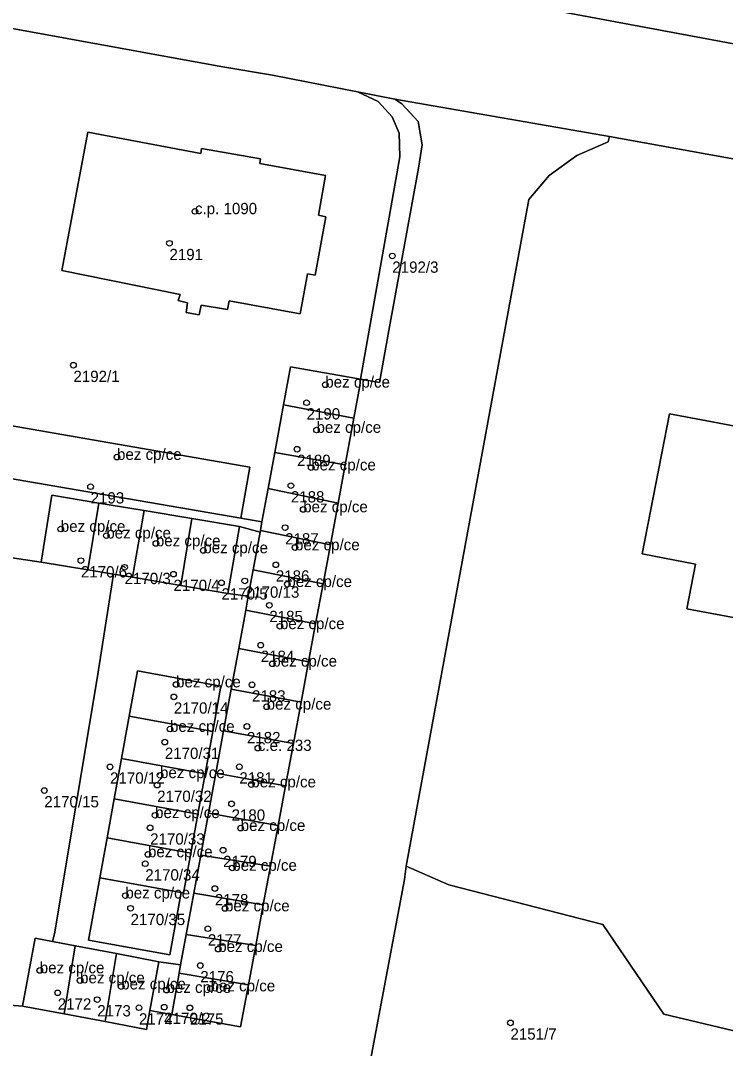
# Model space of a CAD drawing. Extents: x -878211 to -870363, y -1058464 to -1052522.
# Drawn here: x -874505.5 to -874443.1, y -1055455 to -1055364 of the extents above; entities that cross this region are included whole.
import ezdxf

# ---------------------------------------------------------------- set-up
doc = ezdxf.new("R2010")
doc.units = 0
for name, color, linetype in [('Definiční body', 7, 'Continuous'), ('Polygon budovy', 7, 'Continuous'), ('Polygon parcely', 7, 'Continuous')]:
    doc.layers.add(name, color=color, linetype=linetype)

msp = doc.modelspace()

# ---------------------------------------------------------------- linework, layer by layer
at = {"layer": 'Definiční body'}
for centre in [(-874490.06, -1055380.88994), (-874492.32, -1055383.71994), (-874472.59, -1055384.83994), (-874500.82, -1055394.51994), (-874478.52, -1055396.24994), (-874480.18, -1055397.83994), (-874479.3, -1055400.25994), (-874481.02, -1055401.95994), (-874496.96, -1055402.65994), (-874479.77, -1055403.58994), (-874499.3, -1055405.27994), (-874481.57, -1055405.18994), (-874480.48, -1055407.29994), (-874501.94, -1055409.02994), (-874482.08, -1055408.90994), (-874497.91, -1055409.61994), (-874493.52, -1055410.30994), (-874489.32, -1055410.92994), (-874481.2, -1055410.66994), (-874500.16, -1055411.82994), (-874496.29, -1055412.41994), (-874482.9, -1055412.19994), (-874491.96, -1055413.02994), (-874487.71, -1055413.78994), (-874485.65, -1055413.62994), (-874481.88, -1055413.91994), (-874483.48, -1055415.78994), (-874482.54, -1055417.64994), (-874484.24, -1055419.31994), (-874483.21, -1055420.96994), (-874491.73, -1055422.80994), (-874485.01, -1055422.82994), (-874491.93, -1055423.89994), (-874483.71, -1055424.77994), (-874485.46, -1055426.51994), (-874492.27, -1055426.74994), (-874492.73, -1055427.90994), (-874484.49, -1055428.43994), (-874497.58, -1055430.09994), (-874486.13, -1055430.08994), (-874493.15, -1055430.84994), (-874493.41, -1055431.71994), (-874485.07, -1055431.66994), (-874503.4, -1055432.19994), (-874486.82, -1055433.37994), (-874493.59, -1055434.38994), (-874494.03, -1055435.49994), (-874486.01, -1055435.52994), (-874487.57, -1055437.48994), (-874494.22, -1055437.85994), (-874494.46, -1055438.67994), (-874486.76, -1055439.05994), (-874488.3, -1055440.87994), (-874496.22, -1055441.50994), (-874495.76, -1055442.62994), (-874487.4, -1055442.64994), (-874488.92, -1055444.43994), (-874488, -1055446.24994), (-874503.8, -1055448.13994), (-874489.59, -1055447.69994), (-874500.23, -1055449.02994), (-874502.21, -1055450.11994), (-874496.59, -1055449.56994), (-874492.58, -1055449.87994), (-874488.68, -1055449.73994), (-874498.71, -1055450.71994), (-874495.02, -1055451.43994), (-874492.78, -1055451.38994), (-874490.51, -1055451.44994), (-874462.13, -1055452.77994)]:
    msp.add_circle(centre, 0.25, dxfattribs=at)
at = {"layer": 'Polygon budovy'}
for points in [[(-874484.32, -1055376.66), (-874484.25, -1055376.23), (-874489.47, -1055375.33), (-874489.55, -1055375.77), (-874499.54, -1055373.88), (-874501.85, -1055386.12), (-874491.38, -1055388.24), (-874491.55, -1055388.78), (-874490.71, -1055388.98), (-874490.85, -1055389.86), (-874489.68, -1055390.06), (-874489.51, -1055389.21), (-874487.18, -1055389.57), (-874487.02, -1055388.81), (-874480.74, -1055389.96), (-874480.1, -1055386.42), (-874479.42, -1055386.54), (-874478.48, -1055381.37), (-874479.12, -1055381.24), (-874478.49, -1055377.71)], [(-874482.21, -1055398.02), (-874475.98, -1055399.2), (-874475.45, -1055396.34), (-874475.4, -1055395.76), (-874481.59, -1055394.65)], [(-874450.47, -1055411.23), (-874445.74, -1055412.15), (-874446.52, -1055416.1), (-874431.8, -1055418.85), (-874431.2, -1055415.91), (-874429.38, -1055416.2), (-874429.1, -1055415.29), (-874424.77, -1055416.09), (-874422.35, -1055403.63), (-874435.76, -1055401.05), (-874434.78, -1055395.96), (-874438.85, -1055395.2), (-874439.88, -1055400.35), (-874448.05, -1055398.82)], [(-874482.99, -1055402.25), (-874476.75, -1055403.35), (-874475.98, -1055399.2), (-874482.21, -1055398.02)], [(-874508.65, -1055399.48), (-874509.53, -1055404.03), (-874486.01, -1055408.07), (-874485.19, -1055403.55)], [(-874483.58, -1055405.44), (-874477.38, -1055406.73), (-874476.75, -1055403.35), (-874482.99, -1055402.25)], [(-874502.74, -1055406.04), (-874503.68, -1055411.96), (-874499.54, -1055412.65), (-874498.56, -1055406.74)], [(-874484.27, -1055409.17), (-874478.07, -1055410.43), (-874477.38, -1055406.73), (-874483.58, -1055405.44), (-874484.13, -1055408.39)], [(-874498.56, -1055406.74), (-874499.54, -1055412.65), (-874497.28, -1055413.03), (-874495.6, -1055413.31), (-874494.56, -1055407.4)], [(-874494.56, -1055407.4), (-874495.6, -1055413.31), (-874491.32, -1055414.03), (-874490.33, -1055408.11)], [(-874491.32, -1055414.03), (-874487.14, -1055414.73), (-874486.13, -1055408.81), (-874490.33, -1055408.11)], [(-874478.07, -1055410.43), (-874484.27, -1055409.17), (-874484.29, -1055409.3), (-874484.91, -1055412.66), (-874478.72, -1055413.89)], [(-874485.57, -1055416.23), (-874479.38, -1055417.44), (-874478.72, -1055413.89), (-874484.91, -1055412.66), (-874485.34, -1055414.99)], [(-874486.19, -1055419.62), (-874480, -1055420.8), (-874479.38, -1055417.44), (-874485.57, -1055416.23)], [(-874486.85, -1055423.22), (-874480.67, -1055424.36), (-874480, -1055420.8), (-874486.19, -1055419.62)], [(-874488.49, -1055426.96), (-874487.76, -1055422.94), (-874495.16, -1055421.6), (-874495.89, -1055425.61)], [(-874487.53, -1055426.91), (-874481.35, -1055428.04), (-874480.67, -1055424.36), (-874486.85, -1055423.22)], [(-874496.56, -1055429.36), (-874489.17, -1055430.71), (-874488.49, -1055426.96), (-874495.89, -1055425.61)], [(-874488.22, -1055430.65), (-874482.05, -1055431.77), (-874481.35, -1055428.04), (-874487.53, -1055426.91)], [(-874497.21, -1055432.94), (-874489.81, -1055434.29), (-874489.17, -1055430.71), (-874496.56, -1055429.36)], [(-874488.87, -1055434.19), (-874482.7, -1055435.3), (-874482.05, -1055431.77), (-874488.22, -1055430.65)], [(-874497.21, -1055432.94), (-874497.84, -1055436.4), (-874490.44, -1055437.75), (-874489.81, -1055434.29)], [(-874489.55, -1055437.92), (-874483.37, -1055438.9), (-874482.7, -1055435.3), (-874488.87, -1055434.19)], [(-874498.48, -1055439.94), (-874491.29, -1055441.24), (-874491.08, -1055441.28), (-874490.44, -1055437.75), (-874497.84, -1055436.4)], [(-874489.55, -1055437.92), (-874490.17, -1055441.28), (-874484.01, -1055442.32), (-874483.37, -1055438.9)], [(-874498.48, -1055439.94), (-874499.48, -1055445.46), (-874492.29, -1055446.76), (-874491.29, -1055441.24)], [(-874490.84, -1055444.94), (-874484.68, -1055445.93), (-874484.01, -1055442.32), (-874490.17, -1055441.28)], [(-874504.22, -1055445.28), (-874505.32, -1055451.29), (-874501.64, -1055451.98), (-874500.68, -1055445.95), (-874502.68, -1055445.57)], [(-874491.34, -1055447.63), (-874491.46, -1055448.38), (-874485.33, -1055449.42), (-874484.68, -1055445.93), (-874490.84, -1055444.94)], [(-874497.02, -1055446.65), (-874500.68, -1055445.95), (-874501.64, -1055451.98), (-874498.02, -1055452.67)], [(-874497.02, -1055446.65), (-874498.02, -1055452.67), (-874494.36, -1055453.36), (-874494.05, -1055451.68), (-874493.25, -1055447.37)], [(-874494.05, -1055451.68), (-874492.11, -1055452.04), (-874491.46, -1055448.38), (-874491.34, -1055447.63), (-874493.25, -1055447.37)], [(-874491.46, -1055448.38), (-874492.11, -1055452.04), (-874486.02, -1055453.12), (-874485.33, -1055449.42)]]:
    msp.add_lwpolyline(points, close=True, dxfattribs=at)
at = {"layer": 'Polygon parcely'}
for points in [[(-874436.83, -1055367.14), (-874436.13, -1055363.28), (-874434.42, -1055353.56), (-874433.51, -1055348.18), (-874436.24, -1055347.92), (-874442.87, -1055346.79), (-874446.63, -1055346.13), (-874454.28, -1055344.9), (-874454.91, -1055348.4), (-874457.59, -1055363.21), (-874440.46, -1055366.4)], [(-874475.4, -1055395.76), (-874471.91, -1055376.05), (-874471.98, -1055373.97), (-874472.59, -1055372.52), (-874473.83, -1055371.17), (-874475.68, -1055370.3), (-874483.2, -1055368.81), (-874487.76, -1055368.07), (-874508.36, -1055364.31), (-874509.93, -1055371.96), (-874510.93, -1055377.49), (-874515.72, -1055402.98), (-874513.52, -1055403.42), (-874512.48, -1055397.87), (-874508.49, -1055398.54), (-874508.65, -1055399.48), (-874485.19, -1055403.55), (-874486.01, -1055408.07), (-874484.13, -1055408.39), (-874483.58, -1055405.44), (-874482.99, -1055402.25), (-874482.21, -1055398.02), (-874481.59, -1055394.65)], [(-874472.36, -1055370.96), (-874475.68, -1055370.3), (-874473.83, -1055371.17), (-874472.59, -1055372.52), (-874471.98, -1055373.97), (-874471.91, -1055376.05), (-874475.4, -1055395.76), (-874473.73, -1055396.06), (-874472.9, -1055391.44), (-874470.27, -1055377.07), (-874469.94, -1055375), (-874470.29, -1055372.93), (-874471.75, -1055371.37)], [(-874489.68, -1055390.06), (-874490.85, -1055389.86), (-874490.71, -1055388.98), (-874491.55, -1055388.78), (-874491.38, -1055388.24), (-874501.85, -1055386.12), (-874499.54, -1055373.88), (-874489.55, -1055375.77), (-874489.47, -1055375.33), (-874484.25, -1055376.23), (-874484.32, -1055376.66), (-874478.49, -1055377.71), (-874479.12, -1055381.24), (-874478.48, -1055381.37), (-874479.42, -1055386.54), (-874480.1, -1055386.42), (-874480.74, -1055389.96), (-874487.02, -1055388.81), (-874487.18, -1055389.57), (-874489.51, -1055389.21)], [(-874489.68, -1055390.06), (-874489.51, -1055389.21), (-874487.18, -1055389.57), (-874487.02, -1055388.81), (-874480.74, -1055389.96), (-874480.1, -1055386.42), (-874479.42, -1055386.54), (-874478.48, -1055381.37), (-874479.12, -1055381.24), (-874478.49, -1055377.71), (-874484.32, -1055376.66), (-874484.25, -1055376.23), (-874489.47, -1055375.33), (-874489.55, -1055375.77), (-874499.54, -1055373.88), (-874501.85, -1055386.12), (-874491.38, -1055388.24), (-874491.55, -1055388.78), (-874490.71, -1055388.98), (-874490.85, -1055389.86)], [(-874418.47, -1055392.56), (-874418.11, -1055397.56), (-874418.66, -1055400.55), (-874422.35, -1055403.63), (-874424.77, -1055416.09), (-874429.1, -1055415.29), (-874429.38, -1055416.2), (-874431.2, -1055415.91), (-874431.8, -1055418.85), (-874446.52, -1055416.1), (-874445.74, -1055412.15), (-874450.47, -1055411.23), (-874448.05, -1055398.82), (-874439.88, -1055400.35), (-874438.85, -1055395.2), (-874434.78, -1055395.96), (-874432.68, -1055394.55), (-874431.95, -1055390.57), (-874424.04, -1055392.02), (-874419.42, -1055391.64), (-874419.01, -1055391.73), (-874418.62, -1055392.08)], [(-874418.47, -1055392.56), (-874418.62, -1055392.08), (-874419.01, -1055391.73), (-874419.42, -1055391.64), (-874424.04, -1055392.02), (-874431.95, -1055390.57), (-874432.68, -1055394.55), (-874434.78, -1055395.96), (-874438.85, -1055395.2), (-874439.88, -1055400.35), (-874448.05, -1055398.82), (-874450.47, -1055411.23), (-874445.74, -1055412.15), (-874446.52, -1055416.1), (-874431.8, -1055418.85), (-874431.2, -1055415.91), (-874429.38, -1055416.2), (-874429.1, -1055415.29), (-874424.77, -1055416.09), (-874422.35, -1055403.63), (-874418.66, -1055400.55), (-874418.11, -1055397.56)], [(-874475.4, -1055395.76), (-874481.59, -1055394.65), (-874482.21, -1055398.02), (-874475.98, -1055399.2), (-874475.45, -1055396.34)], [(-874475.98, -1055399.2), (-874482.21, -1055398.02), (-874482.99, -1055402.25), (-874476.75, -1055403.35)], [(-874509.53, -1055404.03), (-874486.01, -1055408.07), (-874485.19, -1055403.55), (-874508.65, -1055399.48)], [(-874509.53, -1055404.03), (-874513.52, -1055403.42), (-874515.72, -1055402.98), (-874522.03, -1055401.96), (-874523.12, -1055409.08), (-874522.06, -1055409.22), (-874503.68, -1055411.96), (-874502.74, -1055406.04), (-874498.56, -1055406.74), (-874494.56, -1055407.4), (-874490.33, -1055408.11), (-874486.13, -1055408.81), (-874484.29, -1055409.3), (-874484.27, -1055409.17), (-874484.13, -1055408.39), (-874486.01, -1055408.07)], [(-874482.99, -1055402.25), (-874483.58, -1055405.44), (-874477.38, -1055406.73), (-874476.75, -1055403.35)], [(-874503.68, -1055411.96), (-874499.54, -1055412.65), (-874498.56, -1055406.74), (-874502.74, -1055406.04)], [(-874477.38, -1055406.73), (-874483.58, -1055405.44), (-874484.13, -1055408.39), (-874484.27, -1055409.17), (-874478.07, -1055410.43)], [(-874499.54, -1055412.65), (-874497.28, -1055413.03), (-874495.6, -1055413.31), (-874494.56, -1055407.4), (-874498.56, -1055406.74)], [(-874491.32, -1055414.03), (-874490.33, -1055408.11), (-874494.56, -1055407.4), (-874495.6, -1055413.31)], [(-874491.32, -1055414.03), (-874487.14, -1055414.73), (-874486.13, -1055408.81), (-874490.33, -1055408.11)], [(-874484.29, -1055409.3), (-874486.13, -1055408.81), (-874487.14, -1055414.73), (-874485.34, -1055414.99), (-874484.91, -1055412.66)], [(-874478.07, -1055410.43), (-874484.27, -1055409.17), (-874484.29, -1055409.3), (-874484.91, -1055412.66), (-874478.72, -1055413.89)], [(-874478.72, -1055413.89), (-874484.91, -1055412.66), (-874485.34, -1055414.99), (-874485.57, -1055416.23), (-874479.38, -1055417.44)], [(-874490.84, -1055444.94), (-874490.17, -1055441.28), (-874489.55, -1055437.92), (-874488.87, -1055434.19), (-874488.22, -1055430.65), (-874487.53, -1055426.91), (-874486.85, -1055423.22), (-874486.19, -1055419.62), (-874485.57, -1055416.23), (-874485.34, -1055414.99), (-874487.14, -1055414.73), (-874491.32, -1055414.03), (-874495.6, -1055413.31), (-874497.28, -1055413.03), (-874498.74, -1055422.45), (-874502.49, -1055444.88), (-874502.68, -1055445.57), (-874500.68, -1055445.95), (-874497.02, -1055446.65), (-874493.25, -1055447.37), (-874491.34, -1055447.63)], [(-874479.38, -1055417.44), (-874485.57, -1055416.23), (-874486.19, -1055419.62), (-874480, -1055420.8)], [(-874480, -1055420.8), (-874486.19, -1055419.62), (-874486.85, -1055423.22), (-874480.67, -1055424.36)], [(-874495.16, -1055421.6), (-874487.76, -1055422.94), (-874488.49, -1055426.96), (-874489.17, -1055430.71), (-874489.81, -1055434.29), (-874490.44, -1055437.75), (-874491.08, -1055441.28), (-874491.29, -1055441.24), (-874492.29, -1055446.76), (-874499.48, -1055445.46), (-874498.48, -1055439.94), (-874497.84, -1055436.4), (-874497.21, -1055432.94), (-874496.56, -1055429.36), (-874495.89, -1055425.61)], [(-874495.89, -1055425.61), (-874488.49, -1055426.96), (-874487.76, -1055422.94), (-874495.16, -1055421.6)], [(-874480.67, -1055424.36), (-874486.85, -1055423.22), (-874487.53, -1055426.91), (-874481.35, -1055428.04)], [(-874496.56, -1055429.36), (-874489.17, -1055430.71), (-874488.49, -1055426.96), (-874495.89, -1055425.61)], [(-874481.35, -1055428.04), (-874487.53, -1055426.91), (-874488.22, -1055430.65), (-874482.05, -1055431.77)], [(-874497.21, -1055432.94), (-874489.81, -1055434.29), (-874489.17, -1055430.71), (-874496.56, -1055429.36)], [(-874482.05, -1055431.77), (-874488.22, -1055430.65), (-874488.87, -1055434.19), (-874482.7, -1055435.3)], [(-874490.44, -1055437.75), (-874489.81, -1055434.29), (-874497.21, -1055432.94), (-874497.84, -1055436.4)], [(-874482.7, -1055435.3), (-874488.87, -1055434.19), (-874489.55, -1055437.92), (-874483.37, -1055438.9)], [(-874491.29, -1055441.24), (-874491.08, -1055441.28), (-874490.44, -1055437.75), (-874497.84, -1055436.4), (-874498.48, -1055439.94)], [(-874483.37, -1055438.9), (-874489.55, -1055437.92), (-874490.17, -1055441.28), (-874484.01, -1055442.32)], [(-874425.23, -1055466.43), (-874421.91, -1055446.87), (-874424.59, -1055454.53), (-874428.7, -1055456.74), (-874448.56, -1055452.02), (-874453.94, -1055444.08), (-874467.58, -1055440.55), (-874471.35, -1055438.91), (-874471.5, -1055440.09), (-874474.53, -1055456.09), (-874474, -1055456.13), (-874474.03, -1055456.31), (-874467.97, -1055457.45), (-874465.55, -1055458.24)], [(-874498.48, -1055439.94), (-874499.48, -1055445.46), (-874492.29, -1055446.76), (-874491.29, -1055441.24)], [(-874484.01, -1055442.32), (-874490.17, -1055441.28), (-874490.84, -1055444.94), (-874484.68, -1055445.93)], [(-874501.64, -1055451.98), (-874500.68, -1055445.95), (-874502.68, -1055445.57), (-874504.22, -1055445.28), (-874505.32, -1055451.29)], [(-874484.68, -1055445.93), (-874490.84, -1055444.94), (-874491.34, -1055447.63), (-874491.46, -1055448.38), (-874485.33, -1055449.42)], [(-874498.02, -1055452.67), (-874497.02, -1055446.65), (-874500.68, -1055445.95), (-874501.64, -1055451.98)], [(-874498.02, -1055452.67), (-874494.36, -1055453.36), (-874494.05, -1055451.68), (-874493.25, -1055447.37), (-874497.02, -1055446.65)], [(-874493.25, -1055447.37), (-874494.05, -1055451.68), (-874492.11, -1055452.04), (-874491.46, -1055448.38), (-874491.34, -1055447.63)], [(-874485.33, -1055449.42), (-874491.46, -1055448.38), (-874492.11, -1055452.04), (-874486.02, -1055453.12)]]:
    msp.add_lwpolyline(points, close=True, dxfattribs=at)
for points in [[(-874529.59, -1055360.33), (-874508.36, -1055364.31), (-874487.76, -1055368.07), (-874483.2, -1055368.81), (-874475.68, -1055370.3), (-874472.36, -1055370.96), (-874453.37, -1055374.26), (-874271.79, -1055407.11)], [(-874440.46, -1055366.4), (-874457.59, -1055363.21)], [(-874474.53, -1055456.09), (-874471.5, -1055440.09), (-874471.35, -1055438.91), (-874460.5, -1055379.85), (-874458.7, -1055377.7), (-874456.25, -1055375.93), (-874453.48, -1055374.74), (-874453.37, -1055374.26), (-874472.36, -1055370.96), (-874471.75, -1055371.37), (-874470.29, -1055372.93), (-874469.94, -1055375), (-874470.27, -1055377.07), (-874472.9, -1055391.44), (-874473.73, -1055396.06), (-874475.4, -1055395.76), (-874475.45, -1055396.34), (-874475.98, -1055399.2), (-874476.75, -1055403.35), (-874477.38, -1055406.73), (-874478.07, -1055410.43), (-874478.72, -1055413.89), (-874479.38, -1055417.44), (-874480, -1055420.8), (-874480.67, -1055424.36), (-874481.35, -1055428.04), (-874482.05, -1055431.77), (-874482.7, -1055435.3), (-874483.37, -1055438.9), (-874484.01, -1055442.32), (-874484.68, -1055445.93), (-874485.33, -1055449.42), (-874486.02, -1055453.12), (-874492.11, -1055452.04), (-874494.05, -1055451.68), (-874494.36, -1055453.36), (-874498.02, -1055452.67), (-874501.64, -1055451.98), (-874505.32, -1055451.29), (-874516.25, -1055450.42)], [(-874271.79, -1055407.11), (-874453.37, -1055374.26), (-874453.48, -1055374.74), (-874456.25, -1055375.93), (-874458.7, -1055377.7), (-874460.5, -1055379.85), (-874471.35, -1055438.91), (-874467.58, -1055440.55), (-874453.94, -1055444.08), (-874448.56, -1055452.02), (-874428.7, -1055456.74)], [(-874516.25, -1055450.42), (-874505.32, -1055451.29), (-874504.22, -1055445.28), (-874502.68, -1055445.57), (-874502.49, -1055444.88), (-874498.74, -1055422.45), (-874497.28, -1055413.03), (-874499.54, -1055412.65), (-874503.68, -1055411.96), (-874522.06, -1055409.22)]]:
    msp.add_lwpolyline(points, dxfattribs=at)

# ---------------------------------------------------------------- texts
at = {"layer": 'Definiční body'}
for s, p in [('c.p. 1090', (-874490.06, -1055381.139)), ('2191', (-874492.32, -1055385.209)), ('2192/3', (-874472.59, -1055386.329)), ('2192/1', (-874500.82, -1055396.009)), ('bez cp/ce', (-874478.52, -1055396.5)), ('2190', (-874480.18, -1055399.329)), ('bez cp/ce', (-874479.3, -1055400.51)), ('bez cp/ce', (-874496.96, -1055402.909)), ('2189', (-874481.02, -1055403.449)), ('bez cp/ce', (-874479.77, -1055403.84)), ('2193', (-874499.3, -1055406.769)), ('2188', (-874481.57, -1055406.679)), ('bez cp/ce', (-874480.48, -1055407.55)), ('bez cp/ce', (-874501.94, -1055409.28)), ('bez cp/ce', (-874497.91, -1055409.87)), ('bez cp/ce', (-874493.52, -1055410.56)), ('2187', (-874482.08, -1055410.399)), ('bez cp/ce', (-874481.2, -1055410.919)), ('bez cp/ce', (-874489.32, -1055411.179)), ('2170/6', (-874500.16, -1055413.319)), ('2170/3', (-874496.29, -1055413.909)), ('2170/4', (-874491.96, -1055414.519)), ('2186', (-874482.9, -1055413.689)), ('bez cp/ce', (-874481.88, -1055414.169)), ('2170/5', (-874487.71, -1055415.279)), ('2170/13', (-874485.65, -1055415.119)), ('2185', (-874483.48, -1055417.279)), ('bez cp/ce', (-874482.54, -1055417.899)), ('2184', (-874484.24, -1055420.809)), ('bez cp/ce', (-874483.21, -1055421.22)), ('bez cp/ce', (-874491.73, -1055423.06)), ('2183', (-874485.01, -1055424.319)), ('2170/14', (-874491.93, -1055425.389)), ('bez cp/ce', (-874483.71, -1055425.03)), ('bez cp/ce', (-874492.27, -1055427)), ('2182', (-874485.46, -1055428.009)), ('c.e. 233', (-874484.49, -1055428.69)), ('2170/31', (-874492.73, -1055429.399)), ('2170/12', (-874497.58, -1055431.589)), ('bez cp/ce', (-874493.15, -1055431.1)), ('2181', (-874486.13, -1055431.579)), ('bez cp/ce', (-874485.07, -1055431.919)), ('2170/15', (-874503.4, -1055433.689)), ('2170/32', (-874493.41, -1055433.209)), ('bez cp/ce', (-874493.59, -1055434.639)), ('2180', (-874486.82, -1055434.869)), ('bez cp/ce', (-874486.01, -1055435.78)), ('2170/33', (-874494.03, -1055436.989)), ('bez cp/ce', (-874494.22, -1055438.11)), ('2179', (-874487.57, -1055438.979)), ('bez cp/ce', (-874486.76, -1055439.31)), ('2170/34', (-874494.46, -1055440.169)), ('bez cp/ce', (-874496.22, -1055441.76)), ('2178', (-874488.3, -1055442.369)), ('bez cp/ce', (-874487.4, -1055442.899)), ('2170/35', (-874495.76, -1055444.119)), ('2177', (-874488.92, -1055445.929)), ('bez cp/ce', (-874488, -1055446.5)), ('bez cp/ce', (-874503.8, -1055448.389)), ('2176', (-874489.59, -1055449.189)), ('bez cp/ce', (-874500.23, -1055449.28)), ('bez cp/ce', (-874496.59, -1055449.82)), ('bez cp/ce', (-874492.58, -1055450.129)), ('bez cp/ce', (-874488.68, -1055449.99)), ('2172', (-874502.21, -1055451.609)), ('2173', (-874498.71, -1055452.209)), ('2170/2', (-874492.78, -1055452.879)), ('2174', (-874495.02, -1055452.929)), ('2175', (-874490.51, -1055452.939)), ('2151/7', (-874462.13, -1055454.269))]:
    msp.add_text(s, height=0.999996, dxfattribs=at).set_placement(p)

doc.saveas('drawing.dxf')
